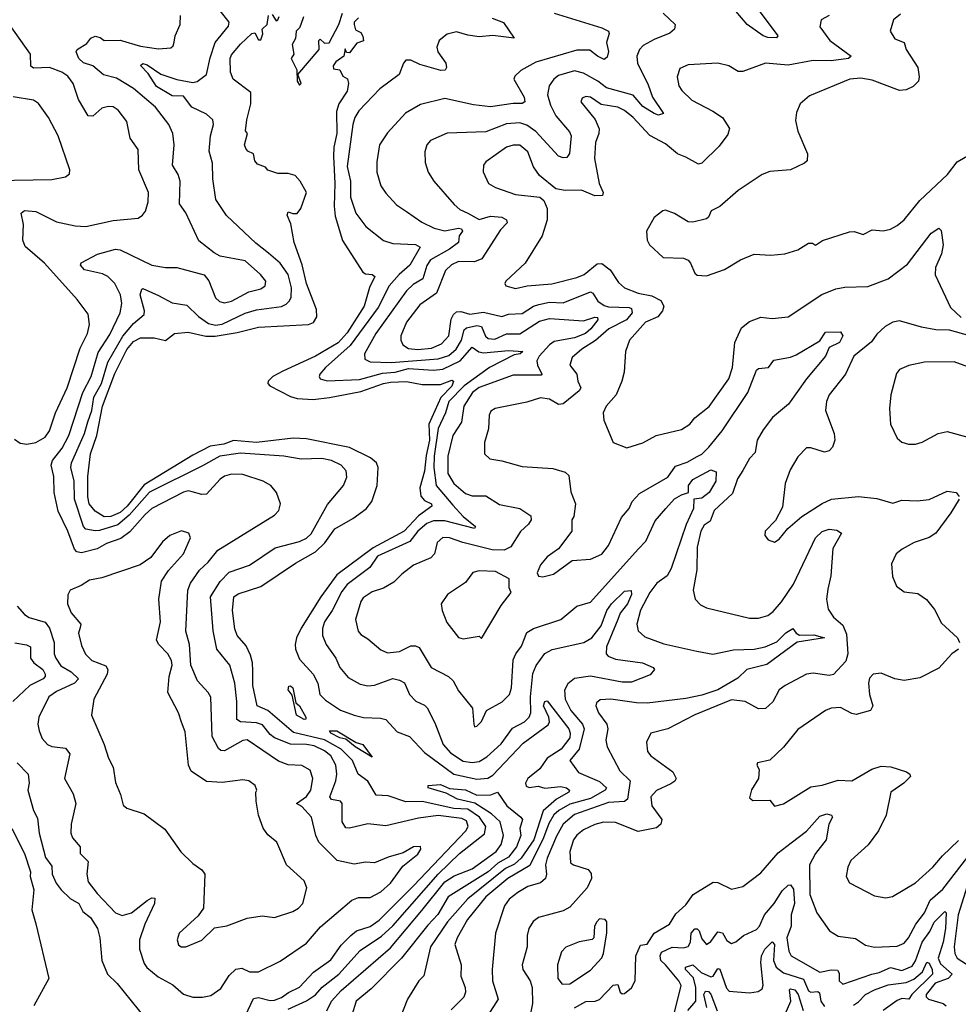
# Model space of a CAD drawing. Extents: x 1245515 to 1420776, y 606314 to 671314.
# Tile 264 of 385: x 1359734 to 1363864, y 637682 to 642016. Entities that reach past the tile are written whole.
import ezdxf

# ---------------------------------------------------------------- set-up
doc = ezdxf.new("R2010")
doc.units = 0

msp = doc.modelspace()

# ---------------------------------------------------------------- linework, layer by layer
at = {"layer": '0CON10XD'}
for points in [[(1362965.6, 642085), (1363070, 641945), (1363063.6, 641936.4), (1363025, 641937.6), (1363004.6, 641945), (1362934.8, 641995), (1362885, 642053.8)], [(1360492.4, 639937.6), (1360475, 639941.6), (1360455, 639936.2), (1360315, 639863.6), (1360285, 639838.2), (1360218.6, 639761.4), (1360178.2, 639731.8), (1360115, 639710), (1360075, 639687.1), (1360005, 639669.3), (1359985, 639674.1), (1359975, 639685.4), (1359945, 639764.4), (1359902.3, 639852.3), (1359884.6, 639935), (1359883.3, 640005), (1359871.6, 640055), (1359877.8, 640075), (1359920.5, 640129.5), (1359950.3, 640185), (1360011.7, 640375), (1360047.9, 640445), (1360079.2, 640550.8), (1360129.9, 640630.1), (1360176, 640725), (1360183.1, 640766.9), (1360177.5, 640805), (1360151.8, 640855), (1360121.2, 640885), (1360097.8, 640897.8), (1360019.4, 640915), (1360001.5, 640935), (1360003.5, 640946.5), (1360076.2, 640983.8), (1360155, 641005.3), (1360175, 641003.1), (1360315, 640936.2), (1360375, 640924.5), (1360425.6, 640925.6), (1360545, 640892.9), (1360566.2, 640866.2), (1360595, 640791.9), (1360612.5, 640775), (1360635, 640769.3), (1360665, 640777.6), (1360741.8, 640818.2), (1360795, 640830.8), (1360813.3, 640845), (1360817.3, 640865), (1360793.3, 640895), (1360725, 640954.6), (1360615.4, 640975.4), (1360589.8, 640989.8), (1360522.5, 641042.5), (1360465, 641166), (1360437.1, 641205), (1360439.6, 641305), (1360431.5, 641335), (1360405.5, 641375), (1360412.7, 641465), (1360407.7, 641515), (1360390, 641555), (1360331.1, 641631.1), (1360235, 641713.3), (1360159, 641759), (1360102.9, 641772.9), (1360055, 641813.6), (1360015, 641825.6), (1359993.6, 641845), (1359982, 641875), (1359986.2, 641885), (1360028.9, 641911.1), (1360046.5, 641935), (1360065, 641943.2), (1360087.2, 641937.2), (1360105, 641924.2), (1360175.7, 641925.7), (1360265, 641900), (1360345, 641888), (1360398.3, 641891.7), (1360408.9, 641901.1), (1360413.3, 641916.7), (1360417.3, 641945), (1360440, 641995), (1360440.5, 642035)], [(1360775, 638921.3), (1360704.5, 638924.5), (1360688.6, 638935), (1360688.4, 639015), (1360679.5, 639095), (1360657.8, 639175), (1360601.1, 639245), (1360585.2, 639325.2), (1360572.8, 639475), (1360615, 639542.3), (1360655, 639584.1), (1360745, 639615.3), (1360858.3, 639691.7), (1360965, 639719.5), (1360995, 639733.6), (1361016.6, 639753.4), (1361087.9, 639882.1), (1361159.1, 639965), (1361172.4, 640002.4), (1361169.5, 640029.5), (1361147.8, 640055), (1361105, 640075.3), (1361062.5, 640085), (1360971.4, 640081.4), (1360895.2, 640095.2), (1360705, 640107.2), (1360614.9, 640095.1), (1360538.6, 640051.4), (1360305, 639936.2), (1360215.6, 639834.4), (1360165, 639792.3), (1360085, 639766.8), (1360065, 639766), (1360025, 639773.8), (1360013.6, 639785), (1359975.1, 639905), (1359972.8, 639985), (1359959.2, 640045), (1359961.9, 640065), (1360019.1, 640195), (1360033.5, 640246.5), (1360050.9, 640295), (1360059.7, 640355), (1360093.7, 640415), (1360121.6, 640508.4), (1360186.8, 640623.2), (1360235, 640678.9), (1360281.1, 640718.9), (1360282.3, 640735), (1360263.8, 640805), (1360270.6, 640829.4), (1360275, 640832.5), (1360345, 640802.3), (1360405, 640769.2), (1360469.7, 640759.7), (1360520.2, 640710.2), (1360565, 640678.1), (1360595, 640671.8), (1360625, 640676), (1360725.4, 640724.6), (1360775, 640739.5), (1360886, 640754), (1360906.7, 640763.3), (1360921.2, 640778.8), (1360928.4, 640795), (1360930, 640835), (1360914.4, 640894.4), (1360880, 640945), (1360828.6, 640988.6), (1360772.9, 641032.8), (1360643.9, 641153.9), (1360597.3, 641225), (1360583.8, 641315), (1360581.8, 641385), (1360567.2, 641437.2), (1360573.6, 641505), (1360586.2, 641555), (1360583.3, 641575), (1360555, 641600.9), (1360491.7, 641631.7), (1360455, 641678.8), (1360405, 641681.6), (1360335, 641722.7), (1360298.6, 641778.6), (1360264.5, 641815), (1360275, 641822.7), (1360295, 641817.5), (1360355, 641776.4), (1360425, 641753.2), (1360495, 641739.1), (1360515, 641743.8), (1360555.5, 641775), (1360571.3, 641848.7), (1360593.5, 641915), (1360651.7, 641988.3), (1360655.3, 642005), (1360615.8, 642055.8)], [(1360915, 637659.8), (1360995, 637697.6), (1361035, 637723.9), (1361065, 637757.6), (1361138.3, 637815), (1361231, 637919), (1361325, 637981.7), (1361375, 638027.4), (1361575, 638254.2), (1361668.4, 638345), (1361778.3, 638431.7), (1361784.8, 638465), (1361756.4, 638505), (1361705, 638540), (1361643.9, 638543.9), (1361505, 638574.8), (1361432.6, 638572.6), (1361355, 638599.3), (1361302.4, 638602.4), (1361265, 638664.5), (1361222.9, 638695), (1361197.6, 638755), (1361148.1, 638805), (1361075, 638846), (1360938.6, 638878.6), (1360825, 638974.5), (1360778.2, 638995), (1360758.8, 639085), (1360759.9, 639149.9), (1360758.4, 639185), (1360748.9, 639218.9), (1360729.6, 639259.6), (1360691.1, 639305), (1360680.3, 639335), (1360670, 639415), (1360675.4, 639475), (1360695, 639489.2), (1360795, 639520.5), (1360946.8, 639623.2), (1361035, 639673), (1361076.2, 639713.8), (1361119.6, 639775), (1361199.9, 639820.1), (1361257.8, 639862.2), (1361282.9, 639895), (1361306.8, 639965), (1361310.5, 640045), (1361303.6, 640065), (1361277.7, 640087.7), (1361185, 640132.5), (1360995, 640171.7), (1360936.7, 640173.4), (1360775, 640154.9), (1360675, 640163.1), (1360631.8, 640148.2), (1360571.5, 640138.5), (1360495, 640099.4), (1360280.8, 639969.1), (1360206, 639875), (1360175, 639847), (1360135, 639829.8), (1360105, 639826.9), (1360065, 639852.3), (1360038.6, 639885), (1360033.2, 639915), (1360034, 640005), (1360045.4, 640105.4), (1360073.2, 640185), (1360097.4, 640315), (1360152.1, 640457.9), (1360205, 640564.6), (1360235, 640599.6), (1360265.6, 640615.6), (1360325, 640615.7), (1360375, 640604.4), (1360415, 640634), (1360475, 640640.4), (1360553.3, 640623.3), (1360593.2, 640623.2), (1360691.2, 640638.8), (1360785, 640662), (1361005, 640674.4), (1361027.1, 640682.9), (1361041.3, 640708.7), (1361040.1, 640740.1), (1360995.4, 640855), (1360976.4, 640936.4), (1360942, 641035), (1360927, 641117), (1360910, 641155), (1360915, 641170), (1360935, 641162.5), (1360955, 641163.3), (1360971.2, 641185), (1360995.7, 641255.7), (1360968.1, 641305), (1360945, 641330), (1360915, 641339.2), (1360869.1, 641339.1), (1360825, 641354), (1360815, 641367.5), (1360780.3, 641380.3), (1360768, 641395), (1360762.5, 641425), (1360737, 641437), (1360729.3, 641449.3), (1360723.3, 641465), (1360736.2, 641515), (1360727.5, 641527.5), (1360732.5, 641575), (1360750.6, 641645), (1360750, 641695), (1360673.6, 641755), (1360661.4, 641785), (1360659.6, 641845), (1360665, 641860.8), (1360705, 641908), (1360755, 641955.7), (1360768.8, 641958.8), (1360785, 641927.5), (1360795, 641927.5), (1360803.9, 641953.9), (1360801.2, 641975), (1360822, 641995), (1360828, 642035)], [(1360845, 642038.8), (1360861.7, 642011.7), (1360870, 642015), (1360875, 642030)], [(1360981.7, 642028.3), (1360970, 641995), (1360965, 641980), (1360950, 641965), (1360947, 641933), (1360933, 641907), (1360940, 641865), (1360927.5, 641845), (1360953.3, 641795), (1360953.8, 641745), (1360965, 641727.5), (1360972.5, 641735), (1360957.5, 641775), (1361051.2, 641885), (1361050, 641925), (1361055, 641930), (1361075, 641912.5), (1361095, 641914), (1361137.5, 641995), (1361153.8, 642045)], [(1362085.3, 642045.3), (1362295, 641979.6), (1362324.2, 641965), (1362327.3, 641955), (1362315.3, 641915), (1362325, 641876.7), (1362318.8, 641851.2), (1362305, 641841.5), (1362276.5, 641855), (1362242.3, 641882.3), (1362185, 641882.2), (1362005, 641829.6), (1361938, 641792), (1361912.2, 641767.8), (1361907.5, 641755), (1361952.7, 641675), (1361956.4, 641655), (1361945, 641647.5), (1361905, 641647.8), (1361805, 641632.4), (1361730.7, 641640.7), (1361605, 641668.7), (1361497.3, 641642.7), (1361431.9, 641605), (1361351.3, 641518.7), (1361317.5, 641465), (1361305, 641390), (1361304.5, 641345.5), (1361322.5, 641285), (1361345, 641252.9), (1361391.7, 641201.7), (1361435, 641171.8), (1361503.1, 641125), (1361557.8, 641097.8), (1361605, 641086.3), (1361665, 641098.9), (1361676.9, 641095), (1361681.8, 641085), (1361666.7, 641065), (1361663.8, 641035), (1361625, 641005.4), (1361541.1, 640958.9), (1361525, 640933.5), (1361507.1, 640875), (1361465, 640851.1), (1361435, 640822), (1361300, 640635), (1361251.1, 640545), (1361252.2, 640522.2), (1361275, 640510), (1361367.7, 640507.7), (1361575, 640522.6), (1361621.5, 640538.5), (1361654.1, 640565), (1361678.1, 640605), (1361689.6, 640650.4), (1361699.8, 640660.2), (1361745, 640669.6), (1361765, 640665.6), (1361782.8, 640622.8), (1361795, 640613.4), (1361825, 640609.3), (1361875, 640632.6), (1361935, 640632.7), (1362021.4, 640688.6), (1362065, 640700.6), (1362215, 640690.4), (1362265, 640706.5), (1362275.7, 640705), (1362276.8, 640695), (1362247.2, 640655), (1362223, 640635), (1362175, 640615.3), (1362085, 640598.9), (1362064.3, 640585), (1362018.9, 640535), (1362008.9, 640515), (1362011.6, 640495), (1362031.4, 640455), (1362028.1, 640451.9), (1361905, 640450.8), (1361755, 640396.6), (1361725.6, 640375), (1361688.1, 640315), (1361678.1, 640245), (1361639.1, 640185), (1361617.3, 640095), (1361618, 640018), (1361643.8, 639975), (1361695, 639929.7), (1361725, 639920.3), (1361785, 639920.5), (1361845, 639881.5), (1361935, 639864.4), (1361982.5, 639832.5), (1361984.3, 639815), (1361972.2, 639795), (1361937.1, 639762.9), (1361894.4, 639695.6), (1361865, 639681.1), (1361812.5, 639682.5), (1361684, 639714), (1361625, 639735.3), (1361595, 639736.2), (1361570.9, 639715), (1361558.5, 639665), (1361542.9, 639647.1), (1361467.1, 639615), (1361415, 639575.4), (1361380.4, 639539.6), (1361335, 639513.8), (1361285, 639496.8), (1361245, 639470.4), (1361234.1, 639455), (1361211.6, 639375), (1361222.7, 639325), (1361235, 639308.9), (1361265, 639291.1), (1361322, 639242), (1361351.7, 639228.3), (1361405, 639234.8), (1361455, 639259.4), (1361475, 639260), (1361491.8, 639251.8), (1361543.8, 639165), (1361620, 639125), (1361641.4, 639105), (1361665, 639061.2), (1361726.2, 638985), (1361731.2, 638915), (1361735, 638903.8), (1361745, 638906.7), (1361765, 638926.7), (1361787.5, 638975), (1361856.8, 639013.2), (1361888.8, 639045), (1361898.2, 639075), (1361905, 639198), (1361916.9, 639225), (1361942, 639258), (1361965, 639317.9), (1361993.8, 639336.2), (1362114.7, 639375.3), (1362185, 639434.3), (1362245, 639451.5), (1362455.2, 639684.8), (1362489.4, 639720.6), (1362529.3, 639810.7), (1362576.4, 639865), (1362615, 639906.3), (1362645, 639924.8), (1362675.8, 639934.2), (1362676, 639965), (1362695, 639992), (1362775, 640034.4), (1362798.8, 640025), (1362796.6, 639985), (1362767, 639935), (1362735, 639910.5), (1362700.4, 639905), (1362698, 639865), (1362666.3, 639793.7), (1362600.5, 639599.5), (1362581.9, 639568.1), (1362536.6, 639535), (1362506, 639495), (1362465, 639416.9), (1362449.2, 639355), (1362455.4, 639325.4), (1362485, 639299.5), (1362567.9, 639267.9), (1362713.8, 639236.2), (1362783.6, 639223.6), (1362875, 639241.6), (1362965, 639244.8), (1363014, 639255), (1363065, 639277.6), (1363105, 639317.3), (1363135, 639336.7), (1363150, 639315), (1363165, 639306.7), (1363227.6, 639307.6), (1363275, 639294.5), (1363155, 639275.4), (1363021.9, 639178.1), (1362932.9, 639155), (1362893.2, 639116.8), (1362805, 639065.6), (1362735, 639042.7), (1362665, 639028.1), (1362495, 639007.3), (1362448.1, 639008.1), (1362335, 639024.7), (1362287.4, 639022.6), (1362271.3, 639008.7), (1362268.6, 638995), (1362280, 638965), (1362317.7, 638915), (1362321.2, 638895), (1362312.1, 638845), (1362318.8, 638815), (1362375, 638708.9), (1362419.6, 638665), (1362408.1, 638585), (1362395.5, 638574.5), (1362325, 638569.8), (1362175, 638517.7), (1362124.9, 638475.1), (1362095, 638421.5), (1362054.5, 638325), (1362047.9, 638295), (1362051.2, 638255), (1362046.8, 638235), (1362025, 638215.9), (1361969.3, 638200.7), (1361925, 638174.5), (1361887.5, 638145), (1361866.9, 638115), (1361827.1, 637995), (1361812.9, 637835), (1361814.2, 637785), (1361839.6, 637705), (1361795.4, 637635)], [(1362565, 642044.3), (1362617.5, 641995), (1362614.3, 641975), (1362595, 641956.9), (1362525, 641929.6), (1362477.3, 641902.7), (1362460.6, 641885), (1362448.5, 641855), (1362452.1, 641825), (1362499.2, 641729.2), (1362518.3, 641675), (1362566.5, 641603.5), (1362545, 641595.3), (1362525, 641602.5), (1362475, 641633.9), (1362433.3, 641683.3), (1362315.7, 641715.7), (1362277.4, 641745), (1362215, 641780.4), (1362175, 641790.9), (1362105, 641770.5), (1362084.6, 641755), (1362064, 641725), (1362056.5, 641685), (1362069.9, 641639.9), (1362093.3, 641593.3), (1362152.5, 641522.5), (1362160.4, 641505), (1362152.6, 641427.4), (1362140.5, 641409.5), (1362125, 641407.3), (1362105, 641415.4), (1362004.6, 641524.6), (1361965, 641551.2), (1361935, 641562), (1361875, 641557.5), (1361785, 641521.9), (1361615, 641516.4), (1361541.4, 641485), (1361525.8, 641465), (1361515.8, 641434.2), (1361517.6, 641387.6), (1361530.8, 641345), (1361555.5, 641305.5), (1361645, 641203.3), (1361670.5, 641180.5), (1361705.5, 641165), (1361755, 641136.1), (1361805, 641150.6), (1361855, 641146.9), (1361876.2, 641135), (1361878.1, 641121.9), (1361848.8, 641091.2), (1361766.9, 640963.1), (1361735, 640950.9), (1361665, 640951.1), (1361633.4, 640936.6), (1361607.3, 640912.7), (1361567.7, 640812.3), (1361495, 640760.4), (1361435.9, 640685), (1361410.8, 640625), (1361410.4, 640605), (1361418.8, 640585), (1361445, 640568.8), (1361485, 640563.9), (1361545, 640570.2), (1361590.3, 640589.7), (1361621.7, 640625), (1361632.2, 640697.8), (1361641.7, 640718.3), (1361655, 640729.8), (1361675, 640731.6), (1361715, 640720.5), (1361775, 640729), (1361855, 640710), (1361885, 640720.2), (1361945, 640722.5), (1361995, 640755.2), (1362017.7, 640762.3), (1362065, 640772.7), (1362125, 640769.6), (1362245, 640817.6), (1362255, 640812.7), (1362277.2, 640777.2), (1362305, 640758), (1362325, 640751.5), (1362415, 640749.8), (1362426, 640745), (1362428.4, 640725), (1362403.2, 640695), (1362325.8, 640655), (1362266.8, 640603.2), (1362206.7, 640565), (1362165, 640529.4), (1362154.6, 640495), (1362185.4, 640455), (1362188.9, 640425), (1362202.1, 640395), (1362195, 640381.6), (1362125, 640325.3), (1362105, 640321.8), (1362065, 640346.2), (1362025, 640351.5), (1361965, 640332.1), (1361825.5, 640304.5), (1361806.5, 640293.5), (1361799.5, 640275), (1361796.8, 640215), (1361778.5, 640155), (1361778.1, 640105), (1361803, 640083), (1361855, 640073.6), (1361945, 640049.4), (1362079.7, 640039.7), (1362134.1, 640024.1), (1362149.8, 640009.8), (1362158.3, 639938.3), (1362178.6, 639885), (1362171.2, 639828.8), (1362163.8, 639813.8), (1362163.8, 639765), (1362103.9, 639686.1), (1362055, 639651.2), (1362025, 639616.7), (1362011.2, 639581.2), (1362017, 639567), (1362035, 639563.3), (1362082.5, 639575), (1362165, 639636), (1362245, 639640.6), (1362295, 639663.3), (1362325, 639701.4), (1362382.1, 639825), (1362415.5, 639865), (1362428.1, 639895), (1362460.2, 639929.8), (1362585, 640001.8), (1362620, 640050), (1362671.3, 640068.7), (1362715, 640093.3), (1362735, 640104.1), (1362766.6, 640135), (1362825, 640206.1), (1362937.1, 640375), (1362976, 640474), (1362985, 640480.6), (1363028.8, 640485), (1363052, 640518), (1363125, 640530.7), (1363149.6, 640540.4), (1363255, 640602.5), (1363279.1, 640640.9), (1363345, 640642.5), (1363356, 640625), (1363341.1, 640595), (1363295, 640572.9), (1363280, 640535), (1363195.2, 640435), (1363117.1, 640322.9), (1363046.2, 640265), (1363005, 640210.4), (1362978.8, 640165), (1362969.5, 640110.5), (1362945, 640084.5), (1362915, 640031.5), (1362892.8, 639995), (1362870.1, 639929.9), (1362789.2, 639855), (1362771.8, 639808.2), (1362745, 639791.2), (1362730.5, 639765), (1362714.6, 639694.6), (1362713.5, 639595), (1362697.1, 639505), (1362706.2, 639465), (1362729.7, 639439.7), (1362755, 639427.1), (1362945, 639381.9), (1362985, 639381.5), (1363025, 639393.9), (1363048.7, 639411.3), (1363085.9, 639454.1), (1363138.5, 639531.5), (1363235.6, 639735), (1363265, 639763.3), (1363295, 639773.8), (1363329.3, 639769.3), (1363349.2, 639755), (1363311.9, 639688.1), (1363302.2, 639567.8), (1363289.7, 639509.7)], [(1363296.2, 642035), (1363260, 642015), (1363254.5, 641985), (1363298.9, 641925), (1363391.9, 641855), (1363380.8, 641845), (1363305, 641834.5), (1363225, 641836.7), (1363115, 641816.1), (1363015.5, 641824.5), (1362915, 641788), (1362895, 641788), (1362853.6, 641813.6), (1362805.4, 641825.4), (1362675, 641816.9), (1362638.8, 641801.2), (1362627.1, 641765), (1362634.4, 641725), (1362647.1, 641705), (1362691.2, 641661.2), (1362784, 641614), (1362825.4, 641585.4), (1362856.7, 641536.7), (1362849.7, 641510.3), (1362811.2, 641458.8), (1362735, 641384.4), (1362720.3, 641380.3), (1362665, 641410.4), (1362628.6, 641425), (1362575, 641469.6), (1362505.9, 641505.9), (1362432.8, 641585), (1362395, 641616.9), (1362365, 641631.1), (1362292.8, 641642.7), (1362245, 641674.5), (1362225, 641677.9), (1362208.9, 641671.1), (1362203.3, 641655), (1362266.5, 641576.5), (1362283.1, 641535), (1362282.5, 641515), (1362267.8, 641475), (1362262.4, 641405), (1362283.7, 641295), (1362301.4, 641255), (1362298, 641242), (1362265, 641240.3), (1362205, 641266.1), (1362134.5, 641264.5), (1362092.2, 641272.2), (1362020.6, 641330.6), (1361995, 641368.1), (1361969.3, 641435), (1361935, 641463.1), (1361905, 641464), (1361875, 641455.4), (1361785, 641390), (1361774.4, 641375), (1361773.4, 641346.6), (1361796.2, 641295), (1361827.7, 641277.7), (1361915, 641246.7), (1362022.5, 641235), (1362040.5, 641220.5), (1362054.4, 641184.4), (1362054.4, 641135), (1362032.2, 641065), (1361957.8, 640945), (1361873.3, 640865), (1361868.8, 640855), (1361873.3, 640845), (1361915, 640832.2), (1361966, 640844), (1362075, 640853.7), (1362185, 640880.6), (1362216.8, 640895), (1362275, 640940.9), (1362295, 640942.5), (1362332.2, 640915), (1362369, 640859), (1362395, 640836.1), (1362455, 640812.6), (1362515, 640800.6), (1362555, 640780.3), (1362568.3, 640755), (1362561.6, 640735), (1362541.3, 640708.7), (1362486.9, 640685), (1362416.4, 640605), (1362400, 640555), (1362392.9, 640465), (1362382.5, 640425), (1362357.5, 640365), (1362314.4, 640315), (1362301.5, 640285), (1362303.7, 640253.7), (1362345.5, 640155.5), (1362405, 640131.1), (1362475, 640153.1), (1362534.6, 640185.4), (1362645, 640212.7), (1362682.7, 640235), (1362705, 640262.7), (1362767, 640313), (1362853.8, 640435), (1362869.6, 640485), (1362880.8, 640595), (1362909.9, 640660.1), (1362945, 640688.1), (1362995, 640706.9), (1363045, 640700.9), (1363115, 640708.1), (1363263, 640807), (1363325, 640831.6), (1363365, 640839.1), (1363465, 640841.1), (1363555, 640875.4), (1363639.9, 640940.1), (1363745, 641076.9), (1363778, 641098), (1363788.1, 641088.1), (1363797.1, 641025), (1363790.4, 640985), (1363763.1, 640925), (1363762.3, 640892.3), (1363829.5, 640749.5), (1363875.7, 640705)], [(1363609.8, 642040.2), (1363579.2, 642015), (1363564.2, 641965), (1363585, 641932), (1363626.2, 641915), (1363634.2, 641885), (1363685.6, 641805), (1363691.4, 641765), (1363688.1, 641745), (1363665, 641721.5), (1363635, 641707.8), (1363605.5, 641704.5), (1363485, 641750.4), (1363435, 641758.6), (1363385.9, 641754.1), (1363209.4, 641680.6), (1363167.5, 641645), (1363152.1, 641607.9), (1363147.3, 641572.7), (1363157.1, 641525), (1363200.8, 641425), (1363198, 641395), (1363186.7, 641385), (1363125, 641355.7), (1363035, 641347.5), (1363000, 641335), (1362895, 641264.2), (1362815, 641194.2), (1362776.7, 641175), (1362765, 641147.5), (1362755, 641140), (1362695.9, 641124.1), (1362675, 641126), (1362615, 641162.9), (1362575, 641177.1), (1362563.3, 641175), (1362525, 641146), (1362492, 641085), (1362494, 641045), (1362504.4, 641024.4), (1362565, 640969.4), (1362655, 640966.9), (1362675, 640957.1), (1362684.8, 640944.8), (1362705, 640900.8), (1362715, 640891.4), (1362755, 640889.2), (1362835, 640916.2), (1362905, 640958.6), (1362965, 640983.8), (1363039.2, 640979.2), (1363100, 640985), (1363157, 641003), (1363205, 641032.5), (1363221.7, 641031.7), (1363235, 641023.3), (1363266.4, 641043.6), (1363385, 641082), (1363405, 641083.8), (1363445, 641070.8), (1363485, 641091.4), (1363533, 641087), (1363565, 641094.3), (1363595, 641109.4), (1363625, 641135.7), (1363695, 641220), (1363815.5, 641335), (1363859.3, 641390.7), (1364005, 641475.7)], [(1359710.2, 640170.2), (1359735, 640151.9), (1359765, 640146.9), (1359805, 640154.5), (1359845, 640178.5), (1359865, 640205.8), (1359891.1, 640285), (1359941.9, 640395), (1360000.1, 640569.9), (1360032.4, 640635), (1360040, 640675), (1360035, 640720), (1359986.7, 640785), (1359843.3, 640945), (1359757.3, 641017.3), (1359746.9, 641045), (1359749.6, 641115), (1359739.4, 641165), (1359755, 641176), (1359805, 641171.4), (1359896, 641126), (1359978.3, 641108.3), (1360025, 641106.4), (1360145, 641131.5), (1360255, 641142.9), (1360274.5, 641155.5), (1360287, 641173), (1360298.5, 641215), (1360300.9, 641255), (1360257.1, 641355), (1360255.5, 641445), (1360219.1, 641495), (1360205, 641568), (1360167.4, 641617.4), (1360145, 641632.2), (1360124.3, 641634.3), (1360095, 641626.2), (1360055, 641590.9), (1360035, 641592.7), (1359992.5, 641665), (1359969.1, 641735), (1359945, 641767.3), (1359918.6, 641785), (1359865, 641806.2), (1359795, 641803.3), (1359782, 641812), (1359780.6, 641865), (1359689.1, 641995)], [(1361812.6, 642022.6), (1361863.1, 642003.1), (1361910, 641935), (1361815, 641945.9), (1361755, 641941.1), (1361705, 641947.7), (1361655, 641963.3), (1361615, 641952.9), (1361578.9, 641925), (1361568.5, 641895), (1361574, 641875), (1361608, 641825), (1361610.9, 641805), (1361606.1, 641793.9), (1361587.2, 641792.8), (1361495, 641818.9), (1361455, 641838.5), (1361432.7, 641837.3), (1361421.8, 641825), (1361402.7, 641775), (1361317.8, 641712.2), (1361226, 641615), (1361207.8, 641585), (1361199, 641555), (1361175, 641370), (1361188.5, 641305), (1361188.6, 641235), (1361212.8, 641165), (1361257.3, 641105), (1361333.7, 641043.7), (1361375, 641030.8), (1361475.9, 641025.9), (1361495.5, 641015), (1361450, 640935), (1361403.5, 640895), (1361358.9, 640845), (1361311.4, 640748.6), (1361187.8, 640582.2), (1361079.4, 640485), (1361054.5, 640455), (1361050.6, 640445), (1361056, 640435), (1361085.9, 640425.9), (1361228.2, 640431.8), (1361330.6, 640459.4), (1361385, 640464.7), (1361445, 640480.3), (1361555, 640472.9), (1361595, 640478), (1361671.6, 640515), (1361725, 640574.6), (1361754.3, 640554.3), (1361775, 640550.3), (1361885, 640560.4), (1361947.1, 640555), (1361936, 640545), (1361909.4, 640540.6), (1361801.1, 640485), (1361689.5, 640405), (1361622.6, 640335), (1361607.3, 640285), (1361575, 640216.7), (1361556.7, 640095), (1361555.4, 640045), (1361566.3, 639965), (1361638.9, 639878.9), (1361685, 639829.4), (1361739.2, 639785), (1361735, 639776.7), (1361605, 639809.8), (1361555, 639809.6), (1361525, 639798.4), (1361485.2, 639765), (1361450.5, 639719.5), (1361308.5, 639655), (1361274.1, 639605), (1361175, 639530.3), (1361150.7, 639499.3), (1361108.9, 639415), (1361075.3, 639365), (1361065.4, 639335.4), (1361066.4, 639305), (1361082.5, 639265), (1361124.5, 639205), (1361142.5, 639165), (1361179.6, 639119.6), (1361231.5, 639091.5), (1361265, 639083.4), (1361295, 639086.5), (1361375, 639115.3), (1361405, 639109.3), (1361426.2, 639096.2), (1361448.2, 639045), (1361476.6, 639016.6), (1361515, 638998.8), (1361526.1, 638986.1), (1361560.5, 638920.5), (1361597.6, 638825), (1361628.6, 638788.6), (1361685, 638752), (1361725, 638746), (1361755, 638750.2), (1361789.1, 638770.9), (1361851.7, 638828.3), (1361902.1, 638897.9), (1361954.8, 638925.2), (1361975.3, 638945), (1361983, 638965), (1361981.4, 639035), (1361992.2, 639137.8), (1362006.7, 639173.3), (1362045, 639226.1), (1362076, 639244), (1362215.4, 639274.6), (1362250.5, 639295), (1362291.9, 639348.1), (1362317.5, 639415), (1362338, 639445), (1362395, 639500.5), (1362423.8, 639503.8), (1362426.2, 639485), (1362407.6, 639445), (1362376, 639404), (1362365.2, 639375), (1362315.9, 639255), (1362314, 639224), (1362323.7, 639213.7), (1362355, 639200.8), (1362473.8, 639185), (1362521.2, 639165), (1362526.2, 639155), (1362508.5, 639131.5), (1362425, 639099.4), (1362385, 639099.1), (1362245, 639125.9), (1362175, 639115.6), (1362145, 639092.9), (1362130.3, 639065), (1362133.8, 639025), (1362158, 638975), (1362210, 638915), (1362217.3, 638895), (1362195.4, 638804.6), (1362154.5, 638754.5), (1362192.5, 638702.5), (1362285, 638663.1), (1362316.2, 638635), (1362310, 638625), (1362245, 638587.4), (1362155, 638562), (1362105.2, 638535), (1362084.2, 638515.8), (1362061.7, 638478.3), (1362038.8, 638415), (1361977.7, 638292.3), (1361880.9, 638235), (1361785.2, 638155), (1361703.8, 638055), (1361658.9, 637975), (1361648.8, 637945), (1361676.1, 637855), (1361674.7, 637805), (1361693.3, 637755), (1361694.7, 637735), (1361687.3, 637712.7), (1361632.6, 637657.4)], [(1361224.2, 642025), (1361206, 642005), (1361204.6, 641994.6), (1361211.7, 641971.7), (1361235, 641960), (1361243, 641943)], [(1361243, 641943), (1361246.4, 641923.6), (1361217, 641913), (1361185, 641870), (1361171.7, 641871.7), (1361165, 641887.5), (1361160, 641855), (1361125, 641830), (1361112.9, 641812.9), (1361115, 641800), (1361142.5, 641795), (1361155, 641767.5), (1361175.8, 641755.8), (1361180.8, 641735), (1361175, 641701.2), (1361137.3, 641645), (1361128.2, 641611.8), (1361129.7, 641515), (1361116.2, 641455), (1361114.1, 641415), (1361120.8, 641295), (1361117, 641195), (1361121.9, 641151.9), (1361153.7, 641043.6), (1361243.3, 640905), (1361255, 640897.5), (1361285, 640894.2), (1361295.6, 640885), (1361272.1, 640837.9), (1361249.8, 640755), (1361175, 640637), (1361135, 640593), (1361035, 640535.3), (1360891.3, 640468.7), (1360848.1, 640445), (1360826.9, 640425), (1360825.7, 640415), (1360834.7, 640404.7), (1360925, 640357.5), (1360955, 640348.4), (1361025, 640343.6), (1361096.8, 640353.2), (1361235, 640379.8), (1361334.5, 640415), (1361365, 640420), (1361435, 640424.1), (1361505, 640410), (1361585, 640409.7), (1361635, 640428.8), (1361642.5, 640425), (1361635, 640402.3), (1361586.9, 640353.1), (1361533.8, 640236.2), (1361537.2, 640165), (1361522, 640098), (1361515, 640029.1), (1361494, 639955), (1361498.5, 639918.5), (1361515, 639899.8), (1361545.4, 639885), (1361547.5, 639875), (1361487.8, 639832.2), (1361425, 639764.5), (1361289, 639691), (1361128.4, 639571.6), (1361058.1, 639475), (1360971.8, 639338.2), (1360951.4, 639295), (1360945.3, 639265), (1360946.9, 639245), (1360965, 639201.2), (1361024.8, 639135), (1361044.8, 639095), (1361054.1, 639045), (1361079.9, 639019.9), (1361145, 638976.4), (1361205, 638954.3), (1361245.8, 638944.2), (1361321.2, 638941.2), (1361344.8, 638934.8), (1361395, 638880.4), (1361448.8, 638861.2), (1361515, 638789.8), (1361644.4, 638694.4), (1361745, 638673.3), (1361793.5, 638676.5), (1361815, 638691), (1361949.3, 638830.7), (1362058.6, 638911.4), (1362064.3, 638925), (1362062.3, 638945), (1362038.4, 638995), (1362045, 639014.4), (1362055, 639016.9), (1362150.2, 638895), (1362156.2, 638875), (1362153.8, 638855), (1362116.1, 638805), (1362054.3, 638765.7), (1362021.6, 638718.4), (1361970, 638675), (1361959.2, 638655), (1361962.6, 638642.6), (1361976, 638636), (1362015, 638642), (1362045, 638632.8), (1362115, 638640.9), (1362140, 638635), (1362153.1, 638625), (1362150, 638615), (1362095.8, 638584.2), (1362036.3, 638533.6), (1361995.7, 638405), (1361940, 638325), (1361911.2, 638298.9), (1361870.6, 638279.4), (1361705, 638145.7), (1361615.8, 638045), (1361541.2, 637935), (1361512.4, 637807.6), (1361490.4, 637785), (1361440.6, 637705), (1361405.5, 637615)], [(1359625, 641308.2), (1359875, 641313.1), (1359935, 641324.2), (1359952, 641338), (1359954, 641355), (1359902.5, 641505), (1359860.5, 641585), (1359816.9, 641646.9), (1359795, 641661.8), (1359705, 641676.9)], [(1363915, 640624), (1363825, 640649.5), (1363765, 640651.2), (1363702, 640662), (1363605, 640690), (1363575, 640684.7), (1363541.2, 640665), (1363505, 640631.1), (1363482.1, 640597.9), (1363404.1, 640535), (1363367.7, 640455), (1363295.6, 640365), (1363283.3, 640335), (1363280, 640295), (1363317.8, 640195), (1363320.8, 640165), (1363310, 640135), (1363295, 640118), (1363275, 640112.9), (1363215, 640130.8), (1363195, 640130.8), (1363157.6, 640092.4), (1363124.4, 640035), (1363101.4, 639975), (1363089.7, 639870.3), (1363059.1, 639810.9), (1363013.8, 639765), (1363012.5, 639745), (1363026.7, 639726.7), (1363055, 639716.2), (1363075, 639728.8), (1363114.3, 639775.7), (1363175, 639829.2), (1363264.2, 639885.8), (1363305.3, 639904.7), (1363425, 639916.8), (1363505, 639908.9), (1363575, 639887.8), (1363615, 639901.5), (1363682.4, 639897.6), (1363735, 639903.6), (1363815, 639940), (1363854.2, 639934.2), (1363866.8, 639916.8)], [(1363905, 640487.8), (1363845, 640509.5), (1363715, 640508.9), (1363645.5, 640494.5), (1363604.5, 640475.5), (1363591.3, 640458.7), (1363567.1, 640365), (1363560.6, 640305), (1363565.8, 640235), (1363594.3, 640174.3), (1363615.8, 640155.8), (1363645, 640147.5), (1363675, 640148.1), (1363705, 640156.9), (1363775, 640194.2), (1363815, 640204), (1363905, 640178)], [(1359723.1, 639435), (1359755, 639398.2), (1359775.7, 639385), (1359845, 639363.8), (1359865, 639338.1), (1359885.2, 639275), (1359884.7, 639225), (1359892.5, 639205), (1359915, 639171.9), (1359960.6, 639145), (1359992.9, 639115), (1359975, 639095.9), (1359895, 639059.3), (1359861.2, 639035), (1359817.5, 638945), (1359813.6, 638915), (1359819.1, 638885), (1359832.4, 638852.4), (1359855.3, 638825.3), (1359875, 638816.9), (1359935, 638808.8), (1359954.5, 638785), (1359931.1, 638675), (1359968.8, 638608.8), (1359981.2, 638565), (1359960.4, 638475), (1359958.8, 638435), (1359965.6, 638415), (1360000, 638375), (1360000, 638345), (1360035, 638310), (1360028.4, 638255), (1360035, 638221.1), (1360075, 638168.8), (1360155.3, 638085), (1360185, 638072.1), (1360225.4, 638084.6), (1360295, 638139.2), (1360315, 638150), (1360328.7, 638148.7), (1360326.9, 638125), (1360283.7, 638035), (1360260.9, 637965), (1360261.1, 637925), (1360281.2, 637861.2), (1360293.6, 637843.6), (1360343, 637803), (1360406.7, 637766.7), (1360455, 637725.6), (1360495, 637713.6), (1360537.4, 637712.6), (1360575, 637720.8), (1360619.1, 637750.9), (1360655, 637808.1), (1360685, 637836.4), (1360711.1, 637841.1), (1360745, 637824.6), (1360785, 637823.9), (1360879.1, 637870.9), (1360995, 637950.9), (1361057.8, 638022.2), (1361195, 638140.4), (1361225, 638151.2), (1361275, 638151.8), (1361322.9, 638177.1), (1361364.5, 638215), (1361420.2, 638289.8), (1361485, 638342.9), (1361498.6, 638365), (1361496.8, 638376.8), (1361466.7, 638375), (1361421.1, 638348.9), (1361355, 638330), (1361295, 638304.4), (1361255, 638307.8), (1361205, 638298.8), (1361130.6, 638315), (1361050, 638395), (1361036.7, 638425), (1361016.9, 638505), (1360975, 638552.3), (1360951.9, 638565), (1360995, 638596.2), (1361014.1, 638625), (1361023.8, 638675), (1361011.8, 638711.8), (1360975, 638732.5), (1360915, 638735.9), (1360872.1, 638752.1), (1360735, 638845.9), (1360715, 638843.6), (1360635, 638797.5), (1360618.8, 638798.8), (1360608.1, 638808.1), (1360581, 638861), (1360574.1, 639034.1), (1360562.5, 639055), (1360515.3, 639105.3), (1360486.5, 639175), (1360480.7, 639265), (1360464.7, 639325), (1360474.1, 639505), (1360485.3, 639535), (1360525, 639593.1), (1360562.3, 639627.7), (1360605, 639681.1), (1360854.3, 639835), (1360873.1, 639855), (1360880.6, 639885), (1360863.5, 639935), (1360838.6, 639965), (1360804.7, 639984.7), (1360715, 640014.7), (1360665, 640015.3), (1360635, 640006.6), (1360615, 639992.9), (1360555, 639926.7), (1360535, 639925.5), (1360492.4, 639937.6)], [(1363867.1, 639905), (1363830.8, 639845), (1363764.4, 639755), (1363735, 639736.2), (1363670, 639715), (1363616, 639685), (1363590, 639665), (1363569.7, 639620.3), (1363574.2, 639565), (1363591.9, 639521.9), (1363625, 639497.1), (1363685, 639490), (1363724.4, 639464.4), (1363759.7, 639419.7), (1363789.7, 639359.7), (1363860, 639295), (1363869.2, 639275)], [(1360465, 637934.3), (1360535.5, 637964.5), (1360591.2, 638018.8), (1360645, 638026.9), (1360735, 638061.5), (1360800.8, 638070.8), (1360855, 638064.4), (1360935, 638089.5), (1360960.6, 638105), (1360978.9, 638125), (1360996.7, 638195), (1360985.8, 638225), (1360907.5, 638295), (1360865.7, 638395), (1360825, 638428.1), (1360805, 638456.9), (1360784.7, 638515), (1360774.2, 638575.8), (1360772.5, 638615), (1360777.5, 638625), (1360770, 638645), (1360742.5, 638665), (1360715, 638670), (1360625, 638657.6), (1360555, 638662.7), (1360488, 638708), (1360476.5, 638735), (1360461.7, 638881.7), (1360445, 638924), (1360432.3, 638965), (1360385.3, 639055), (1360391.2, 639125), (1360403.8, 639175), (1360401.1, 639195), (1360385.3, 639225), (1360345.3, 639265), (1360335.3, 639285), (1360352.5, 639365), (1360346.2, 639465), (1360357.5, 639545), (1360388.2, 639591.8), (1360455, 639664.2), (1360485.7, 639735), (1360478, 639755), (1360445, 639765.6), (1360394, 639746), (1360361.9, 639718.1), (1360310.7, 639649.3), (1360263.1, 639616.9), (1360095, 639559.2), (1360040.6, 639549.4), (1360003.8, 639525), (1359956, 639505), (1359945.7, 639484.3), (1359944.4, 639445), (1359959.6, 639405), (1360002.9, 639355), (1359999.9, 639340.1), (1359992.9, 639315), (1360005, 639261.2), (1360022.9, 639222.9), (1360051.1, 639195), (1360112.2, 639172.2), (1360120.9, 639155), (1360118.5, 639135), (1360060, 639025), (1360050, 638955), (1360105.4, 638825), (1360123.6, 638765), (1360144.5, 638725), (1360155, 638657.5), (1360177.1, 638605), (1360188.6, 638558.6), (1360204.5, 638544.5), (1360280.8, 638520.8), (1360372.4, 638452.4), (1360442.2, 638352.2), (1360495, 638301.2), (1360535, 638273.3), (1360548.8, 638255), (1360542.5, 638105), (1360519.3, 638070.7), (1360435.7, 637995), (1360426.9, 637965), (1360433, 637943), (1360444.5, 637934.5), (1360465, 637934.3)], [(1361685, 639290), (1361755, 639302.5), (1361765, 639292.5), (1361852, 639438), (1361896.7, 639495), (1361886.7, 639515), (1361887.5, 639555), (1361827.6, 639587.6), (1361755, 639590), (1361727.7, 639582.3), (1361695, 639539.2), (1361616, 639485), (1361588, 639445), (1361592.5, 639415), (1361612.9, 639362.9), (1361665, 639295.8), (1361685, 639290)], [(1363289.7, 639509.7), (1363284.1, 639465), (1363291.2, 639421.2), (1363315, 639385.5), (1363355, 639350.5), (1363371.8, 639311.8), (1363378.3, 639225), (1363368.3, 639191.7), (1363315, 639133.5), (1363295, 639128.5), (1363225, 639139.1), (1363195, 639135.4), (1363102, 639085), (1363075, 639065.6), (1363047.2, 639012.8), (1363015, 638984.4), (1362985, 638982.5), (1362925.3, 639015.3), (1362865, 639022), (1362703.8, 638956.1), (1362585, 638893.8), (1362511.2, 638875), (1362491.9, 638835), (1362496.5, 638795), (1362511.1, 638775), (1362607.5, 638705), (1362622, 638675), (1362616.7, 638663.3), (1362598.5, 638651.5), (1362535, 638622.9), (1362511.1, 638595), (1362514.6, 638555), (1362558.9, 638495), (1362555.3, 638474.7), (1362535, 638458.1), (1362455, 638442.3), (1362355, 638482.1), (1362302.9, 638482.9), (1362265, 638473.4), (1362215, 638449.4), (1362185, 638426), (1362170.3, 638405), (1362153.6, 638355), (1362157.5, 638305), (1362170, 638295), (1362234.5, 638274.5), (1362248.2, 638258.2), (1362249.6, 638235), (1362230, 638195), (1362155, 638109.6), (1362125, 638093.1), (1362016, 638064), (1361993.1, 638046.9), (1361974.2, 638015.8), (1361966.9, 637985), (1361965.9, 637935), (1361944.5, 637855), (1361948.2, 637835), (1361979.6, 637785), (1361988, 637755), (1361990.4, 637685), (1361974.6, 637605)], [(1359712.2, 639272.2), (1359763.9, 639263.9), (1359780.9, 639255), (1359781.2, 639205), (1359795.3, 639185), (1359834.7, 639155), (1359846.2, 639135), (1359845.9, 639125), (1359836.2, 639115), (1359778.6, 639085), (1359703.3, 639015)], [(1363864.3, 639245), (1363835, 639224.5), (1363778.5, 639161.5), (1363695, 639118.4), (1363625, 639106.8), (1363584.8, 639114.8), (1363525, 639139.2), (1363488.8, 639135), (1363473.2, 639116.8), (1363469.2, 639095), (1363472.7, 639045), (1363487.9, 638995), (1363477.1, 638975), (1363415, 638957.3), (1363395, 638961.8), (1363345, 638988.5), (1363305, 638985.4), (1363280, 638975), (1363158.1, 638891.9), (1363095, 638814.3), (1363035, 638756), (1362980, 638745), (1362977.5, 638735), (1362988, 638715), (1362984.1, 638675.9), (1362954.1, 638625.9), (1362945, 638590), (1362959.3, 638579.3), (1363035, 638580), (1363055, 638553.3), (1363095, 638564.3), (1363215, 638639.4), (1363265, 638646.7), (1363335, 638668.8), (1363395, 638665.4), (1363482.8, 638717.2), (1363525, 638730), (1363567.1, 638727.1), (1363636.2, 638705), (1363650.8, 638695), (1363652.9, 638685), (1363624.2, 638655), (1363566.2, 638615), (1363545.6, 638515), (1363511.9, 638445), (1363466.6, 638383.4), (1363391.4, 638315), (1363376.9, 638285), (1363370.6, 638245), (1363385, 638216), (1363495, 638158.6), (1363545, 638150), (1363574.5, 638155.5), (1363675, 638216.9), (1363752.2, 638285), (1363794.4, 638335.6), (1363865, 638402.3)], [(1360985, 638936), (1360952.2, 638955), (1360932.3, 639042.3), (1360914.2, 639065.8), (1360918.3, 639081.7), (1360925, 639083.8), (1360935.6, 639075), (1360948.8, 639008.8), (1360965, 638995.6), (1360992.5, 638945), (1360992.5, 638937.5), (1360985, 638936)], [(1360704.7, 637585), (1360762.8, 637707.2), (1360785, 637712.1), (1360835, 637698.2), (1360855, 637700.3), (1360885, 637711.1), (1360916.3, 637733.7), (1360965, 637757.1), (1361027.1, 637822.9), (1361102.1, 637877.9), (1361148.1, 637941.9), (1361190.3, 637985), (1361215.5, 638004.5), (1361275, 638024.8), (1361315, 638051.4), (1361467.1, 638202.9), (1361696.2, 638445), (1361707.1, 638465), (1361699.7, 638489.7), (1361679.1, 638499.1), (1361575, 638513), (1361489.1, 638500.9), (1361345, 638466.7), (1361265, 638475.4), (1361185, 638456.8), (1361168.2, 638458.2), (1361152.5, 638485), (1361152.7, 638565), (1361145, 638575.4), (1361105, 638583.7), (1361098.8, 638595), (1361125.2, 638664.8), (1361129.1, 638695), (1361124.3, 638735), (1361102.5, 638775), (1361075, 638797.5), (1361028.8, 638818.8), (1360995, 638825.8), (1360925, 638826.4), (1360855, 638855.2), (1360835, 638869.8), (1360801.8, 638911.8), (1360775, 638921.3)], [(1361285, 638770), (1361209.4, 638815), (1361168.7, 638848.7), (1361142.2, 638855), (1361103.1, 638875), (1361096.2, 638885), (1361129.2, 638885), (1361214.4, 638834.4), (1361244, 638825), (1361285, 638770)], [(1359722.8, 638745), (1359770.5, 638695), (1359774.6, 638655), (1359769.2, 638625), (1359794.7, 638534.7), (1359811.6, 638501.6), (1359819.2, 638435), (1359847.6, 638327.6), (1359875, 638289.2), (1359876.7, 638255), (1359894.7, 638214.7), (1359915.6, 638185), (1359955, 638147.1), (1359993.8, 638125), (1360010.9, 638090.9), (1360045, 638063.3), (1360075.5, 638015.5), (1360086.7, 637975), (1360095.7, 637874.3), (1360119.4, 637815), (1360162.8, 637772.8), (1360285, 637620.6)], [(1361085, 637652.8), (1361105.7, 637695), (1361148.3, 637741.7), (1361365, 637930.4), (1361502.6, 638095), (1361605, 638221.2), (1361645, 638247.8), (1361725, 638278.6), (1361830.3, 638355), (1361852, 638385), (1361861.9, 638425), (1361848.3, 638485), (1361810.1, 638520.1), (1361736.6, 638566.6), (1361660, 638585), (1361610.7, 638610.7), (1361531.2, 638635), (1361531.2, 638645), (1361585, 638648.9), (1361625, 638632.3), (1361695, 638625.8), (1361745, 638602.2), (1361806.7, 638603.3), (1361836.7, 638615), (1361877.1, 638555), (1361938.9, 638505), (1361946.5, 638495), (1361934.6, 638455), (1361938.3, 638425), (1361919.2, 638375), (1361885, 638329.1), (1361837.1, 638302.9), (1361795, 638264.9), (1361619.6, 638155), (1361573.6, 638076.4), (1361529.6, 638030.4), (1361413.7, 637885), (1361280.3, 637749.7), (1361214.3, 637695), (1361195.7, 637634.3)], [(1362175, 637665.8), (1362225, 637694.1), (1362265.5, 637695.5), (1362285, 637702.5), (1362345, 637765.2), (1362365, 637768.9), (1362375.8, 637735.8), (1362385, 637727.1), (1362395, 637729.1), (1362425.6, 637754.4), (1362441.4, 637785), (1362445.4, 637895), (1362465, 637942), (1362495, 637947.1), (1362525.2, 637994.8), (1362593.3, 638035), (1362620.6, 638079.4), (1362665, 638120), (1362697.1, 638165), (1362785, 638218.6), (1362805, 638217.5), (1362865, 638188.9), (1362915, 638200.5), (1362995, 638260.5), (1363071, 638349), (1363128, 638392), (1363195.5, 638444.5), (1363255, 638510.4), (1363285, 638519.6), (1363306, 638515), (1363310.8, 638505), (1363294.7, 638475.2), (1363283, 638405), (1363234.7, 638345), (1363208.9, 638295), (1363210.5, 638165), (1363240.5, 638085), (1363297.1, 638005), (1363335, 637981.5), (1363410.9, 637970.9), (1363455, 637941.9), (1363495, 637932.7), (1363595, 637937.9), (1363625, 637950.9), (1363645, 637973.6), (1363676.6, 638035), (1363715, 638084.6), (1363739.4, 638140.6), (1363795, 638187.9), (1363905, 638330.5)], [(1359699.2, 638455), (1359755.3, 638345), (1359780.8, 638265), (1359779.7, 638245), (1359795.8, 638185), (1359787.4, 638097.4), (1359804.4, 638035.6), (1359861.5, 637795), (1359796, 637675)], [(1363910.2, 638225), (1363863.2, 638075), (1363844.8, 637934.8), (1363848.4, 637905), (1363858.2, 637885), (1363921, 637845)], [(1362615.4, 637645), (1362643.8, 637765), (1362634.6, 637785), (1362575, 637854.7), (1362554.5, 637875), (1362552.1, 637895), (1362558.3, 637911.7), (1362605, 637933.5), (1362655, 637930), (1362675, 637936.6), (1362685.3, 637954.7), (1362688.3, 637995), (1362705, 638014.5), (1362715, 638014.4), (1362724.1, 638005), (1362735, 637969.6), (1362755, 637945.5), (1362775, 637957.9), (1362805, 638000.7), (1362825.8, 637995.8), (1362845, 637963.1), (1362865, 637949.2), (1362885, 637957.1), (1362918.8, 637985), (1362975, 638010.6), (1362988.9, 638025), (1363010.8, 638075), (1363053.9, 638125), (1363088.4, 638181.6), (1363115, 638206.4), (1363125, 638207.8), (1363139.1, 638189.1), (1363143.3, 638125), (1363127.8, 638075), (1363127.6, 638025), (1363109.3, 637975), (1363118.7, 637915), (1363128.2, 637895), (1363255, 637822.7), (1363305, 637834.1), (1363332.2, 637832.3), (1363339.3, 637819.3), (1363339.1, 637785), (1363355, 637770.5), (1363483.8, 637815), (1363515, 637821.2), (1363565, 637843.9), (1363615, 637831), (1363660, 637850), (1363675, 637872.9), (1363705.1, 637954.9), (1363738.5, 638001.5), (1363757, 638043), (1363805, 638090), (1363810.6, 638085), (1363807.1, 638015), (1363797.1, 637955), (1363775.1, 637885), (1363785, 637859.2), (1363837.2, 637815), (1363818.7, 637795), (1363762.6, 637775), (1363722.7, 637725), (1363722.6, 637715), (1363732.3, 637705), (1363796.9, 637685), (1363809.6, 637675)], [(1362120.8, 637770.8), (1362155, 637771.9), (1362245, 637831.5), (1362294.5, 637885.5), (1362302.5, 637905), (1362316.4, 637996.4), (1362317.5, 638045), (1362310, 638055), (1362285, 638057.5), (1362272.5, 638045), (1362262.9, 638025), (1362260, 637975), (1362253.1, 637966.9), (1362195, 637956.2), (1362137.3, 637932.7), (1362117.7, 637912.3), (1362099.6, 637855), (1362101.3, 637795), (1362120.8, 637770.8)], [(1362673.1, 637655), (1362708.4, 637695), (1362708.7, 637755), (1362698, 637798), (1362662.9, 637835), (1362663.6, 637845), (1362695.7, 637855.7), (1362732.3, 637822.3), (1362775, 637802.7), (1362785, 637805.8), (1362805, 637839.7), (1362815, 637836.6), (1362843, 637753), (1362855, 637739.1), (1362945, 637732.4), (1362982.5, 637737.5), (1363000, 637750), (1363004.7, 637765.3), (1362994.5, 637865.5), (1362997.2, 637895), (1363012.5, 637925), (1363045, 637957.3), (1363054.7, 637944.7), (1363050.1, 637875), (1363062.6, 637845), (1363095, 637820.7), (1363181.9, 637791.9), (1363205, 637741.6), (1363215, 637734.8), (1363245, 637738.4), (1363252.8, 637732.7), (1363258.9, 637695), (1363275, 637671.8)], [(1363402.6, 637677.4), (1363425, 637691.8), (1363455.7, 637724.3), (1363495, 637744.8), (1363555, 637766.9), (1363635, 637777.7), (1363668.4, 637791.6), (1363705.6, 637824.4), (1363725, 637867.5), (1363735, 637862.5), (1363748.8, 637835), (1363749.8, 637815), (1363658.6, 637725), (1363646, 637704), (1363615, 637706.9), (1363595, 637698.4), (1363533.4, 637655)], [(1362757.4, 637667.4), (1362744.1, 637725), (1362751, 637739), (1362765, 637738.2), (1362775, 637726.6), (1362802.6, 637652.6)], [(1363101.4, 637638.6), (1363126.1, 637695), (1363120.4, 637745), (1363125, 637749.2), (1363145, 637746), (1363159.6, 637725), (1363180.4, 637655)]]:
    msp.add_lwpolyline(points, dxfattribs=at)

doc.saveas('drawing.dxf')
